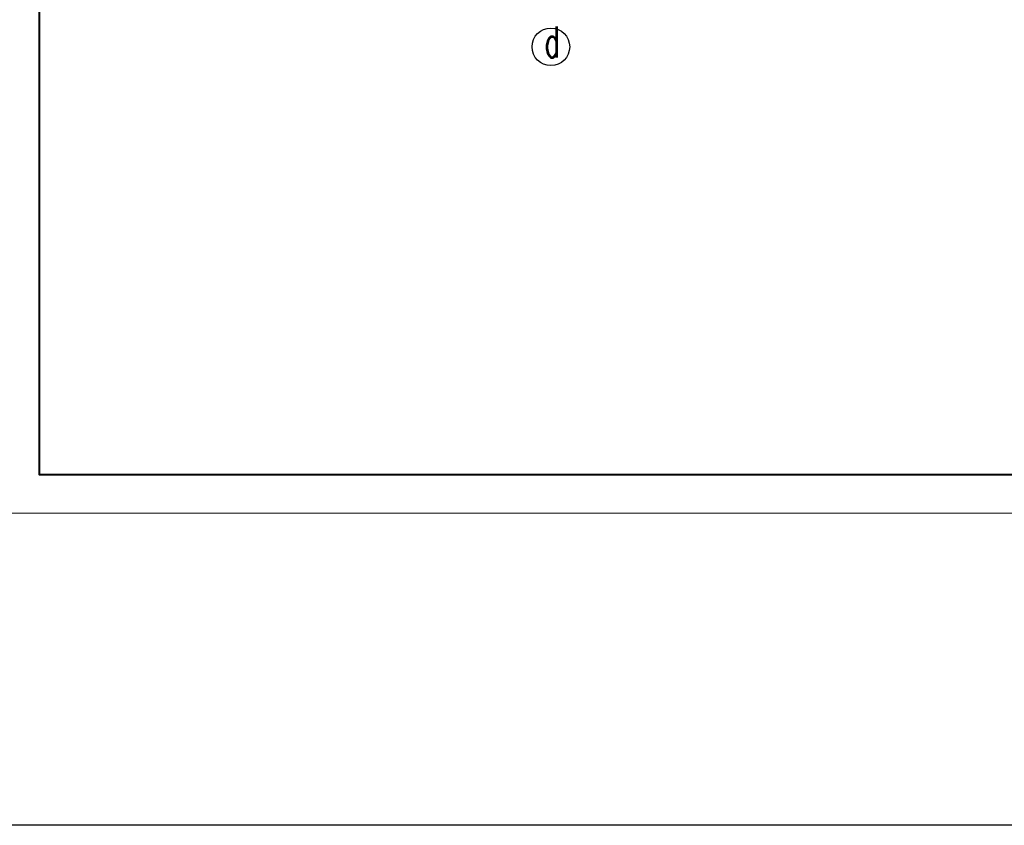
# Model space of a CAD drawing. Header units: centimetres. Extents: x -15121 to 17422, y -60492 to 0.
# Tile 337 of 423: x 3709 to 4663, y -32345 to -31564. Entities that reach past the tile are written whole.
import ezdxf

# ---------------------------------------------------------------- set-up
doc = ezdxf.new("R2010")
doc.units = ezdxf.units.CM
doc.header["$LTSCALE"] = 60
doc.layers.add('Aika Obramowanie', color=7, linetype='Continuous', lineweight=15, plot=False)
doc.layers.add('AIKA oznaczenia widoków2', color=30, linetype='Continuous')
doc.layers.add('AIKA widokowe', color=7, linetype='Continuous')
doc.layers.add('Aika Ramka', color=5, linetype='Continuous', lineweight=40)
doc.styles.add('RomanS', font='romans.shx')

msp = doc.modelspace()

# ---------------------------------------------------------------- linework, layer by layer
at = {"layer": 'Aika Obramowanie', "transparency": 33554610}
msp.add_lwpolyline([(5923.3101, -28994.4179), (3690.1709, -28994.4179), (3690.1709, -32042.5678), (5923.3101, -32042.5678)], close=True, dxfattribs=at)
at = {"layer": 'AIKA oznaczenia widoków2'}
msp.add_circle((4223.6399, -31590.4797), 18.2266, dxfattribs=at)
at = {"layer": 'Aika Ramka', "transparency": 33554610}
msp.add_lwpolyline([(5885.7152, -29034.9729), (3727.7658, -29034.9729), (3727.7658, -32004.9729), (5885.7152, -32004.9729)], close=True, dxfattribs=at)
at = {"layer": 'AIKA widokowe', "color": 2}
msp.add_lwpolyline([(642.021, -28369.2106), (17422.067, -28369.2106), (17422.067, -32344.9798), (642.021, -32344.9798)], close=True, dxfattribs=at)

# ---------------------------------------------------------------- texts
at = {"layer": 'AIKA oznaczenia widoków2', "insert": (4217.5092, -31570.7582), "char_height": 30, "width": 712.448461, "attachment_point": 1, "style": 'RomanS'}
msp.add_mtext('{\\W0.6;d}', dxfattribs=at)

doc.saveas('drawing.dxf')
